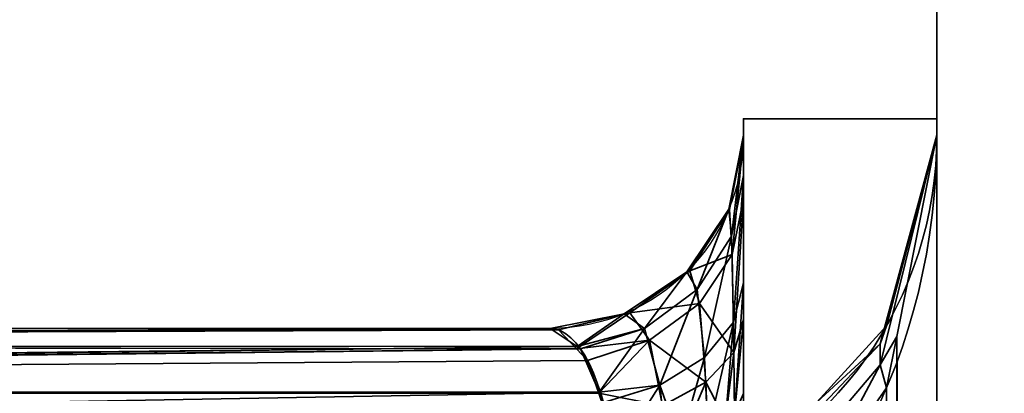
# Model space of a CAD drawing. Header units: millimetres. Extents: x -603 to 3703, y -115 to 249.
# Tile 533 of 656: x 1020.18 to 1023.74, y -6.59 to -5.24. Entities that reach past the tile are written whole.
import ezdxf

# ---------------------------------------------------------------- set-up
doc = ezdxf.new("R2010")
doc.units = ezdxf.units.MM
doc.layers.add('152', color=7, linetype='Continuous', true_color=0xffffff)

# ---------------------------------------------------------------- blocks, each defined once
blk = doc.blocks.new('UG_SURFACE_002')
at = {"layer": '152', "color": 252, "linetype": 'Continuous', "lineweight": 35}
for points in [[(2165, -13.4, 2212.25), (2165, 230.4, 2212.25), (835, 230.4, 2212.25), (835, -13.4, 2212.25)], [(985, -13.4, 2062.2499), (985, 230.4, 2062.2499), (2015.0001, 230.4, 2062.2499), (2015.0001, -13.4, 2062.2499)]]:
    blk.add_3dface(points, dxfattribs=at)
blk = doc.blocks.new('UG_SURFACE_157')
at = {"layer": '152', "color": 252, "linetype": 'Continuous', "lineweight": 35}
for points in [[(1023.5, 62.52, 2023.7501), (1023.5, 62.52, -8.75), (1023.5, -30.32, -8.75), (1023.5, -30.32, 2023.7501)], [(1025, -30.32, 2022.2499), (1025, 62.52, 2022.2499), (1023.5, 62.52, 2023.7501), (1023.5, -30.32, 2023.7501)], [(1025, 62.52, -8.75), (1025, -30.32, -8.75), (1023.5, -30.32, -8.75), (1023.5, 62.52, -8.75)]]:
    blk.add_3dface(points, dxfattribs=at)
blk = doc.blocks.new('UG_SURFACE_158')
at = {"layer": '152', "color": 252, "linetype": 'Continuous', "lineweight": 35}
for points in [[(1023.5, 62.52, 2023.7501), (1023.5, 62.52, -8.75), (1023.5, -30.32, -8.75), (1023.5, -30.32, 2023.7501)], [(1025, -30.32, 2022.2499), (1025, 62.52, 2022.2499), (1023.5, 62.52, 2023.7501), (1023.5, -30.32, 2023.7501)], [(1025, 62.52, -8.75), (1025, -30.32, -8.75), (1023.5, -30.32, -8.75), (1023.5, 62.52, -8.75)]]:
    blk.add_3dface(points, dxfattribs=at)
blk = doc.blocks.new('UG_SURFACE_159')
at = {"layer": '152', "color": 252, "linetype": 'Continuous', "lineweight": 35}
for points in [[(1022.8, -5.6, 983.25), (1022.8, -15.3028, 987.3352), (1022.8, -14.9564, 987.5352)], [(1022.8, -5.6, 983.25), (1022.8, -12.3028, 995.8352), (1022.8, -11.9564, 996.0352)], [(1022.8, -12.3028, 995.8352), (1022.8, -5.6, 983.25), (1022.8, -14.6381, 988.25), (1022.8, -14.7213, 988.6412)], [(1022.8, -14.9564, 987.5352), (1022.8, -14.7213, 987.8588), (1022.8, -5.6, 983.25)], [(1022.8, -11.9564, 996.0352), (1022.8, -11.7213, 996.3588), (1022.8, -5.6, 983.25)], [(1022.8, -14.7213, 987.8588), (1022.8, -14.6381, 988.25), (1022.8, -5.6, 983.25)], [(1022.8, -11.7213, 996.3588), (1022.8, -11.6381, 996.75), (1022.8, -5.8059, 1009.2064), (1022.8, -5.6, 983.25)], [(1022.8, -5.6, 1168.25), (1022.8, -5.6, 983.25), (1022.8, -5.659, 1009.8733), (1022.8, -5.659, 1166.6267)], [(1022.8, -5.6, 983.25), (1022.8, -5.8059, 1009.2064), (1022.8, -5.659, 1009.8733)], [(1022.8, -5.6, 1168.25), (1022.8, -5.8909, 1167.4513), (1022.8, -6.3264, 1167.9013)], [(1022.8, -5.659, 1166.6267), (1022.8, -5.67, 1166.814), (1022.8, -5.6, 1168.25)], [(1022.8, -15.7005, 987.2934), (1022.8, -15.3028, 987.3352), (1022.8, -5.6, 983.25), (1022.8, -26.0201, 983.25)], [(1022.8, -5.67, 1166.814), (1022.8, -5.8909, 1167.4513), (1022.8, -5.6, 1168.25)], [(1022.8, -6.3264, 1167.9013), (1022.8, -7, 1168.25), (1022.8, -5.6, 1168.25)], [(1023.5, -5.6, 1168.25), (1023.5, -5.6, 983.25), (1022.8, -5.6, 983.25), (1022.8, -5.6, 1168.25)], [(1023.5, -7, 1168.25), (1023.5, -5.6, 1168.25), (1022.8, -5.6, 1168.25), (1022.8, -7, 1168.25)], [(1022.8, -26.0201, 983.25), (1022.8, -5.6, 983.25), (1023.5, -5.6, 983.25), (1023.5, -26.0201, 983.25)], [(1023.5, -5.6, 983.25), (1023.5, -14.686, 987.2348), (1023.5, -15.1779, 986.9508)], [(1023.5, -15.1779, 986.9508), (1023.5, -15.7428, 986.8914), (1023.5, -26.0201, 983.25), (1023.5, -5.6, 983.25)], [(1023.5, -5.6, 983.25), (1023.5, -14.234, 988.25), (1023.5, -14.3521, 987.6944)], [(1023.5, -5.6, 983.25), (1023.5, -5.6, 1168.25), (1023.5, -5.659, 1008.8141)], [(1023.5, -14.3521, 987.6944), (1023.5, -14.686, 987.2348), (1023.5, -5.6, 983.25)], [(1023.5, -5.659, 1008.8141), (1023.5, -14.234, 988.25), (1023.5, -5.6, 983.25)], [(1023.5, -5.6, 1168.25), (1023.5, -5.659, 1167.6859), (1023.5, -5.659, 1008.8141)], [(1023.5, -5.6, 1168.25), (1023.5, -7, 1168.25), (1023.5, -5.659, 1167.6859)], [(1022.7568, -6.0254, 1009.3087), (1022.7467, -5.9269, 1009.8733), (1022.8, -5.659, 1009.8733)], [(1022.8, -5.659, 1166.6267), (1022.8, -5.659, 1009.8733), (1022.7467, -5.9269, 1009.8733), (1022.7467, -5.9269, 1166.6267)], [(1022.8, -5.659, 1166.6267), (1022.7467, -5.9269, 1166.6267), (1022.7497, -5.9289, 1166.7833)], [(1022.7497, -5.9289, 1166.7833), (1022.8, -5.67, 1166.814), (1022.8, -5.659, 1166.6267)], [(1022.8, -5.659, 1009.8733), (1022.8, -5.8059, 1009.2064), (1022.7568, -6.0254, 1009.3087)], [(1023.295, -6.4906, 1167.1908), (1023.5, -5.659, 1167.6859), (1023.3546, -6.3881, 1167.3717)], [(1023.3611, -6.1854, 1167.1392), (1023.5, -5.659, 1167.6859), (1023.295, -6.4151, 1167.0817)], [(1023.5, -5.659, 1167.6859), (1023.295, -6.4906, 1167.1908), (1023.295, -6.4151, 1167.0817)], [(1023.295, -6.4151, 1009.4182), (1023.5, -5.659, 1008.8141), (1023.3611, -6.1854, 1009.3608)], [(1023.3546, -6.3881, 1009.1282), (1023.5, -5.659, 1008.8141), (1023.295, -6.4906, 1009.3092)], [(1023.5, -5.659, 1008.8141), (1023.295, -6.4151, 1009.4182), (1023.295, -6.4906, 1009.3092)], [(1023.3546, -6.3881, 1167.3717), (1023.5, -5.659, 1167.6859), (1023.5, -26.0201, 1175.3412)], [(1023.5, -26.0201, 1001.1588), (1023.5, -5.659, 1008.8141), (1023.3546, -6.3881, 1009.1282)], [(1023.5, -5.659, 1008.8141), (1023.5, -5.659, 1167.6859), (1023.3611, -6.1854, 1167.1392), (1023.3611, -6.1854, 1009.3608)], [(1023.5, -5.659, 1008.8141), (1023.5, -12.7428, 998.1086), (1023.5, -12.1779, 998.0491)], [(1023.5, -26.0201, 1175.3412), (1023.5, -5.659, 1167.6859), (1023.5, -7, 1168.25)], [(1023.5, -5.659, 1008.8141), (1023.5, -11.686, 997.7652), (1023.5, -11.3521, 997.3056)], [(1023.5, -5.659, 1008.8141), (1023.5, -26.0201, 1001.1588), (1023.5, -13.283, 997.933), (1023.5, -12.7428, 998.1086)], [(1023.5, -12.1779, 998.0491), (1023.5, -11.686, 997.7652), (1023.5, -5.659, 1008.8141)], [(1023.5, -14.3521, 988.8056), (1023.5, -5.659, 1008.8141), (1023.5, -11.3521, 996.1944)], [(1023.5, -5.659, 1008.8141), (1023.5, -14.3521, 988.8056), (1023.5, -14.234, 988.25)], [(1023.5, -11.3521, 997.3056), (1023.5, -11.234, 996.75), (1023.5, -5.659, 1008.8141)], [(1023.5, -5.659, 1008.8141), (1023.5, -11.234, 996.75), (1023.5, -11.3521, 996.1944)], [(1022.8, -5.67, 1166.814), (1022.7497, -5.9289, 1166.7833), (1022.759, -6.0917, 1167.327)], [(1022.759, -6.0917, 1167.327), (1022.8, -5.8909, 1167.4513), (1022.8, -5.67, 1166.814)], [(1022.7638, -6.3369, 1008.867), (1022.7568, -6.0254, 1009.3087), (1022.8, -5.8059, 1009.2064)], [(1022.8, -5.8059, 1009.2064), (1022.8, -6.1942, 1008.697), (1022.7638, -6.3369, 1008.867)], [(1022.8, -5.8059, 1009.2064), (1022.8, -11.7213, 997.1412), (1022.8, -11.9564, 997.4648)], [(1022.8, -5.8059, 1009.2064), (1022.8, -11.6381, 996.75), (1022.8, -11.7213, 997.1412)], [(1022.8, -6.1942, 1008.697), (1022.8, -5.8059, 1009.2064), (1022.8, -11.9564, 997.4648)], [(1022.8, -5.8909, 1167.4513), (1022.759, -6.0917, 1167.327), (1022.7653, -6.446, 1167.7191)], [(1022.7653, -6.446, 1167.7191), (1022.8, -6.3264, 1167.9013), (1022.8, -5.8909, 1167.4513)], [(1022.6324, -6.2178, 1009.3985), (1022.5949, -6.154, 1009.8733), (1022.7467, -5.9269, 1009.8733)], [(1022.7467, -5.9269, 1166.6267), (1022.7467, -5.9269, 1009.8733), (1022.5949, -6.154, 1009.8733), (1022.5949, -6.154, 1166.6267)], [(1022.7467, -5.9269, 1166.6267), (1022.5949, -6.154, 1166.6267), (1022.6058, -6.1506, 1166.7572)], [(1022.6058, -6.1506, 1166.7572), (1022.7497, -5.9289, 1166.7833), (1022.7467, -5.9269, 1166.6267)], [(1022.759, -6.0917, 1167.327), (1022.7497, -5.9289, 1166.7833), (1022.6058, -6.1506, 1166.7572)], [(1022.7467, -5.9269, 1009.8733), (1022.7568, -6.0254, 1009.3087), (1022.6324, -6.2178, 1009.3985)], [(1022.6593, -6.4648, 1009.0195), (1022.6324, -6.2178, 1009.3985), (1022.7568, -6.0254, 1009.3087)], [(1022.7568, -6.0254, 1009.3087), (1022.7638, -6.3369, 1008.867), (1022.6593, -6.4648, 1009.0195)], [(1022.6058, -6.1506, 1166.7572), (1022.6408, -6.2689, 1167.2175), (1022.759, -6.0917, 1167.327)], [(1022.7653, -6.446, 1167.7191), (1022.759, -6.0917, 1167.327), (1022.6408, -6.2689, 1167.2175)], [(1022.4422, -6.3593, 1009.4644), (1022.3678, -6.3057, 1009.8733), (1022.5949, -6.154, 1009.8733)], [(1022.5949, -6.154, 1166.6267), (1022.5949, -6.154, 1009.8733), (1022.3678, -6.3057, 1009.8733), (1022.3678, -6.3057, 1166.6267)], [(1022.5949, -6.154, 1166.6267), (1022.3678, -6.3057, 1166.6267), (1022.3891, -6.3031, 1166.7392)], [(1022.6408, -6.2689, 1167.2175), (1022.6058, -6.1506, 1166.7572), (1022.3891, -6.3031, 1166.7392)], [(1022.3891, -6.3031, 1166.7392), (1022.6058, -6.1506, 1166.7572), (1022.5949, -6.154, 1166.6267)], [(1022.5949, -6.154, 1009.8733), (1022.6324, -6.2178, 1009.3985), (1022.4422, -6.3593, 1009.4644)], [(1022.7671, -6.6689, 1008.6612), (1022.7638, -6.3369, 1008.867), (1022.8, -6.1942, 1008.697)], [(1022.8, -6.1942, 1008.697), (1022.8, -6.5942, 1008.4624), (1022.7671, -6.6689, 1008.6612)], [(1022.8, -6.5942, 1008.4624), (1022.8, -6.1942, 1008.697), (1022.8, -11.9564, 997.4648), (1022.8, -12.3028, 997.6648)], [(1023.295, -6.4151, 1167.0817), (1023.3178, -6.3497, 1166.9686), (1023.3611, -6.1854, 1167.1392)], [(1023.3611, -6.1854, 1009.3608), (1023.3178, -6.3497, 1009.5314), (1023.295, -6.4151, 1009.4182)], [(1023.3178, -6.3497, 1009.5314), (1023.3611, -6.1854, 1167.1392), (1023.3178, -6.3497, 1166.9686)], [(1023.3178, -6.3497, 1009.5314), (1023.3611, -6.1854, 1009.3608), (1023.3611, -6.1854, 1167.1392)], [(1022.4969, -6.5648, 1009.1387), (1022.4422, -6.3593, 1009.4644), (1022.6324, -6.2178, 1009.3985)], [(1022.6324, -6.2178, 1009.3985), (1022.6593, -6.4648, 1009.0195), (1022.4969, -6.5648, 1009.1387)], [(1022.3891, -6.3031, 1166.7392), (1022.4594, -6.4018, 1167.1352), (1022.6408, -6.2689, 1167.2175)], [(1022.6643, -6.5536, 1167.555), (1022.6408, -6.2689, 1167.2175), (1022.4594, -6.4018, 1167.1352)], [(1022.6408, -6.2689, 1167.2175), (1022.6643, -6.5536, 1167.555), (1022.7653, -6.446, 1167.7191)], [(1022.1977, -6.4243, 1009.5398), (1022.1, -6.359, 1009.8733), (1022.3678, -6.3057, 1009.8733)], [(1022.3678, -6.3057, 1166.6267), (1022.3678, -6.3057, 1009.8733), (1022.1, -6.359, 1009.8733), (1022.1, -6.359, 1166.6267)], [(1022.3678, -6.3057, 1166.6267), (1022.1, -6.359, 1166.6267), (1022.1308, -6.3645, 1166.732)], [(1022.3891, -6.3031, 1166.7392), (1022.1308, -6.3645, 1166.732), (1022.1963, -6.4333, 1166.955)], [(1022.1308, -6.3645, 1166.732), (1022.3891, -6.3031, 1166.7392), (1022.3678, -6.3057, 1166.6267)], [(1022.4594, -6.4018, 1167.1352), (1022.3891, -6.3031, 1166.7392), (1022.1963, -6.4333, 1166.955)], [(1022.3678, -6.3057, 1009.8733), (1022.4422, -6.3593, 1009.4644), (1022.1977, -6.4243, 1009.5398)], [(1022.6712, -6.7366, 1008.8412), (1022.6593, -6.4648, 1009.0195), (1022.7638, -6.3369, 1008.867)], [(1022.7638, -6.3369, 1008.867), (1022.7351, -6.6914, 1008.721), (1022.6712, -6.7366, 1008.8412)], [(1022.7638, -6.3369, 1008.867), (1022.7671, -6.6689, 1008.6612), (1022.7351, -6.6914, 1008.721)], [(1022.8, -6.3264, 1167.9013), (1022.7653, -6.446, 1167.7191), (1022.7671, -6.6689, 1167.8388)], [(1022.7671, -6.6689, 1167.8388), (1022.8, -6.5942, 1168.0375), (1022.8, -6.3264, 1167.9013)], [(1022.8, -7, 1168.25), (1022.8, -6.3264, 1167.9013), (1022.8, -6.5942, 1168.0375)], [(1009.0015, -6.4172, 1014.4994), (1009.0066, -6.4142, 1014.5129), (1022.1, -6.359, 1009.8733)], [(1022.1, -6.359, 1009.8733), (1022.1977, -6.4243, 1009.5398), (1009.0015, -6.4172, 1014.4994)], [(1009.0066, -6.4142, 1161.9871), (1022.1308, -6.3645, 1166.732), (1022.1, -6.359, 1166.6267)], [(1022.1, -6.359, 1166.6267), (1009.0998, -6.359, 1161.739), (1009.0066, -6.4142, 1161.9871)], [(1009.0066, -6.4142, 1014.5129), (1009.0998, -6.359, 1014.761), (1022.1, -6.359, 1009.8733)], [(1009.0066, -6.4142, 1161.9871), (1022.1963, -6.4333, 1166.955), (1022.1308, -6.3645, 1166.732)], [(1022.1, -6.359, 1166.6267), (1022.1, -6.359, 1009.8733), (1009.0998, -6.359, 1014.761), (1009.0998, -6.359, 1161.739)], [(1022.4422, -6.3593, 1009.4644), (1022.2099, -6.4324, 1009.4986), (1022.1977, -6.4243, 1009.5398)], [(1022.2781, -6.5903, 1009.2659), (1022.2099, -6.4324, 1009.4986), (1022.4422, -6.3593, 1009.4644)], [(1022.4422, -6.3593, 1009.4644), (1022.4969, -6.5648, 1009.1387), (1022.2781, -6.5903, 1009.2659)], [(1023.065, -6.6258, 1166.6819), (1023.3178, -6.3497, 1166.9686), (1023.295, -6.4151, 1167.0817)], [(1023.3178, -6.3497, 1166.9686), (1023.065, -6.6258, 1009.8182), (1023.3178, -6.3497, 1009.5314)], [(1023.3178, -6.3497, 1166.9686), (1023.065, -6.6258, 1166.6819), (1023.065, -6.6258, 1009.8182)], [(1023.295, -6.4151, 1009.4182), (1023.3178, -6.3497, 1009.5314), (1023.065, -6.6258, 1009.8182)], [(1022.1963, -6.4333, 1166.955), (1022.2358, -6.475, 1167.0901), (1022.4594, -6.4018, 1167.1352)], [(1022.4594, -6.4018, 1167.1352), (1022.2358, -6.475, 1167.0901), (1022.2762, -6.5937, 1167.2279)], [(1022.5074, -6.6387, 1167.4253), (1022.4594, -6.4018, 1167.1352), (1022.2762, -6.5937, 1167.2279)], [(1022.4594, -6.4018, 1167.1352), (1022.5074, -6.6387, 1167.4253), (1022.6643, -6.5536, 1167.555)], [(1023.3546, -6.3881, 1167.3717), (1023.3178, -6.5735, 1167.2919), (1023.295, -6.4906, 1167.1908)], [(1023.295, -6.4906, 1009.3092), (1023.3178, -6.5735, 1009.2081), (1023.3546, -6.3881, 1009.1282)], [(1023.3178, -6.5735, 1167.2919), (1023.3546, -6.3881, 1167.3717), (1023.3824, -26.2166, 1174.8186)], [(1023.3824, -26.2166, 1001.6813), (1023.3546, -6.3881, 1009.1282), (1023.3178, -6.5735, 1009.2081)], [(1023.5, -26.0201, 1175.3412), (1023.3862, -26.2146, 1174.8238), (1023.3546, -6.3881, 1167.3717)], [(1023.3862, -26.2146, 1174.8238), (1023.3824, -26.2166, 1174.8186), (1023.3546, -6.3881, 1167.3717)], [(1023.3546, -6.3881, 1009.1282), (1023.3824, -26.2166, 1001.6813), (1023.3862, -26.2146, 1001.6762)], [(1023.3546, -6.3881, 1009.1282), (1023.3862, -26.2146, 1001.6762), (1023.5, -26.0201, 1001.1588)], [(1008.9195, -6.5822, 1014.2813), (1008.9258, -6.5697, 1014.2978), (1022.1977, -6.4243, 1009.5398)], [(1022.1977, -6.4243, 1009.5398), (1022.2099, -6.4324, 1009.4986), (1008.9195, -6.5822, 1014.2813)], [(1022.2099, -6.4324, 1009.4986), (1022.2781, -6.5903, 1009.2659), (1008.9195, -6.5822, 1014.2813)], [(1022.1963, -6.4333, 1166.955), (1009.0015, -6.4172, 1162.0007), (1008.9258, -6.5697, 1162.2021)], [(1008.9258, -6.5697, 1014.2978), (1009.0015, -6.4172, 1014.4994), (1022.1977, -6.4243, 1009.5398)], [(1008.9258, -6.5697, 1162.2021), (1022.2358, -6.475, 1167.0901), (1022.1963, -6.4333, 1166.955)], [(1009.0066, -6.4142, 1161.9871), (1009.0015, -6.4172, 1162.0007), (1022.1963, -6.4333, 1166.955)], [(1022.7351, -6.6914, 1167.779), (1022.7653, -6.446, 1167.7191), (1022.6643, -6.5536, 1167.555)], [(1022.7351, -6.6914, 1167.779), (1022.7671, -6.6689, 1167.8388), (1022.7653, -6.446, 1167.7191)], [(1023.295, -6.4151, 1167.0817), (1022.8485, -6.888, 1166.6973), (1023.065, -6.6258, 1166.6819)], [(1023.295, -6.4151, 1167.0817), (1023.295, -6.4906, 1167.1908), (1022.8485, -7.017, 1166.8835), (1022.8485, -6.888, 1166.6973)], [(1023.065, -6.6258, 1009.8182), (1022.8485, -6.888, 1009.8028), (1023.295, -6.4151, 1009.4182)], [(1023.295, -6.4906, 1009.3092), (1023.295, -6.4151, 1009.4182), (1022.8485, -6.888, 1009.8028), (1022.8485, -7.017, 1009.6165)], [(1008.9258, -6.5697, 1162.2021), (1022.2762, -6.5937, 1167.2279), (1022.2358, -6.475, 1167.0901)], [(1022.4969, -6.5648, 1009.1387), (1022.6593, -6.4648, 1009.0195), (1022.5714, -6.7728, 1008.9375)], [(1022.6593, -6.4648, 1009.0195), (1022.6712, -6.7366, 1008.8412), (1022.5714, -6.7728, 1008.9375)], [(1023.0309, -6.9883, 1167.1131), (1022.8485, -7.017, 1166.8835), (1023.295, -6.4906, 1167.1908)], [(1023.295, -6.4906, 1009.3092), (1022.8485, -7.017, 1009.6165), (1023.0309, -6.9883, 1009.3869)], [(1023.295, -6.4906, 1167.1908), (1023.3178, -6.5735, 1167.2919), (1023.0309, -6.9883, 1167.1131)], [(1023.0309, -6.9883, 1009.3869), (1023.3178, -6.5735, 1009.2081), (1023.295, -6.4906, 1009.3092)], [(1022.5714, -6.7728, 1167.5626), (1022.6643, -6.5536, 1167.555), (1022.5074, -6.6387, 1167.4253)], [(1022.5714, -6.7728, 1167.5626), (1022.6712, -6.7366, 1167.6589), (1022.6643, -6.5536, 1167.555)], [(1022.6643, -6.5536, 1167.555), (1022.6712, -6.7366, 1167.6589), (1022.7351, -6.6914, 1167.779)], [(1008.8675, -6.8266, 1014.143), (1008.9158, -6.5995, 1014.2715), (1022.2781, -6.5903, 1009.2659)], [(1022.2781, -6.5903, 1009.2659), (1022.2937, -6.6266, 1009.2124), (1008.8675, -6.8266, 1014.143)], [(1022.2762, -6.5937, 1167.2279), (1008.9195, -6.5822, 1162.2188), (1008.9158, -6.5995, 1162.2286)], [(1008.9158, -6.5995, 1014.2715), (1008.9195, -6.5822, 1014.2813), (1022.2781, -6.5903, 1009.2659)], [(1008.9258, -6.5697, 1162.2021), (1008.9195, -6.5822, 1162.2188), (1022.2762, -6.5937, 1167.2279)], [(1022.4969, -6.5648, 1009.1387), (1022.2937, -6.6266, 1009.2124), (1022.2781, -6.5903, 1009.2659)], [(1022.3324, -6.8266, 1009.0805), (1022.2937, -6.6266, 1009.2124), (1022.4969, -6.5648, 1009.1387)], [(1022.4969, -6.5648, 1009.1387), (1022.5216, -6.7909, 1008.9854), (1022.3324, -6.8266, 1009.0805)], [(1022.5714, -6.7728, 1008.9375), (1022.5216, -6.7909, 1008.9854), (1022.4969, -6.5648, 1009.1387)], [(1023.0309, -6.9883, 1167.1131), (1023.3178, -6.5735, 1167.2919), (1023.3824, -26.2166, 1174.8186)], [(1023.3824, -26.2166, 1001.6813), (1023.3178, -6.5735, 1009.2081), (1023.0309, -6.9883, 1009.3869)], [(1008.9158, -6.5995, 1162.2286), (1022.3099, -6.6927, 1167.3429), (1022.2762, -6.5937, 1167.2279)], [(1022.2762, -6.5937, 1167.2279), (1022.3099, -6.6927, 1167.3429), (1022.5074, -6.6387, 1167.4253)]]:
    blk.add_3dface(points, dxfattribs=at)
blk = doc.blocks.new('UG_SURFACE_160')
at = {"layer": '152', "color": 252, "linetype": 'Continuous', "lineweight": 35}
for points in [[(1022.8, -5.6, 1473.25), (1022.8, -14.9564, 1477.5351), (1022.8, -14.7213, 1477.8588)], [(1022.8, -14.7213, 1477.8588), (1022.8, -12.7005, 1485.7934), (1022.8, -12.3028, 1485.8352), (1022.8, -5.6, 1473.25)], [(1022.8, -5.6, 1473.25), (1022.8, -26.0201, 1473.25), (1022.8, -15.7005, 1477.2934), (1022.8, -15.3028, 1477.3352)], [(1022.8, -15.3028, 1477.3352), (1022.8, -14.9564, 1477.5351), (1022.8, -5.6, 1473.25)], [(1022.8, -12.3028, 1485.8352), (1022.8, -11.9564, 1486.0352), (1022.8, -5.6, 1473.25)], [(1022.8, -11.9564, 1486.0352), (1022.8, -11.7213, 1486.3588), (1022.8, -5.6, 1473.25)], [(1022.8, -11.7213, 1486.3588), (1022.8, -11.6381, 1486.75), (1022.8, -5.8059, 1499.2064), (1022.8, -5.6, 1473.25)], [(1022.8, -5.6, 1658.25), (1022.8, -5.6, 1473.25), (1022.8, -5.659, 1499.8733), (1022.8, -5.659, 1656.6267)], [(1022.8, -5.6, 1473.25), (1022.8, -5.8059, 1499.2064), (1022.8, -5.659, 1499.8733)], [(1022.8, -5.6, 1658.25), (1022.8, -5.8909, 1657.4513), (1022.8, -6.3264, 1657.9013)], [(1022.8, -5.659, 1656.6267), (1022.8, -5.67, 1656.814), (1022.8, -5.6, 1658.25)], [(1022.8, -5.67, 1656.814), (1022.8, -5.8909, 1657.4513), (1022.8, -5.6, 1658.25)], [(1022.8, -6.3264, 1657.9013), (1022.8, -7, 1658.25), (1022.8, -5.6, 1658.25)], [(1023.5, -5.6, 1658.25), (1023.5, -5.6, 1473.25), (1022.8, -5.6, 1473.25), (1022.8, -5.6, 1658.25)], [(1023.5, -7, 1658.25), (1023.5, -5.6, 1658.25), (1022.8, -5.6, 1658.25), (1022.8, -7, 1658.25)], [(1022.8, -26.0201, 1473.25), (1022.8, -5.6, 1473.25), (1023.5, -5.6, 1473.25), (1023.5, -26.0201, 1473.25)], [(1023.5, -5.6, 1473.25), (1023.5, -14.3521, 1477.6944), (1023.5, -14.686, 1477.2348)], [(1023.5, -5.6, 1473.25), (1023.5, -14.234, 1478.25), (1023.5, -14.3521, 1477.6944)], [(1023.5, -5.6, 1473.25), (1023.5, -5.6, 1658.25), (1023.5, -5.659, 1498.8141)], [(1023.5, -14.686, 1477.2348), (1023.5, -15.1779, 1476.9509), (1023.5, -5.6, 1473.25)], [(1023.5, -5.659, 1498.8141), (1023.5, -14.234, 1478.25), (1023.5, -5.6, 1473.25)], [(1023.5, -15.1779, 1476.9509), (1023.5, -15.7428, 1476.8914), (1023.5, -26.0201, 1473.25), (1023.5, -5.6, 1473.25)], [(1023.5, -5.6, 1658.25), (1023.5, -5.659, 1657.6859), (1023.5, -5.659, 1498.8141)], [(1023.5, -5.6, 1658.25), (1023.5, -7, 1658.25), (1023.5, -5.659, 1657.6859)], [(1022.7568, -6.0254, 1499.3087), (1022.7467, -5.9269, 1499.8733), (1022.8, -5.659, 1499.8733)], [(1022.8, -5.659, 1656.6267), (1022.8, -5.659, 1499.8733), (1022.7467, -5.9269, 1499.8733), (1022.7467, -5.9269, 1656.6267)], [(1022.8, -5.659, 1656.6267), (1022.7467, -5.9269, 1656.6267), (1022.7497, -5.9289, 1656.7833)], [(1022.7497, -5.9289, 1656.7833), (1022.8, -5.67, 1656.814), (1022.8, -5.659, 1656.6267)], [(1022.8, -5.659, 1499.8733), (1022.8, -5.8059, 1499.2064), (1022.7568, -6.0254, 1499.3087)], [(1023.295, -6.4906, 1657.1908), (1023.5, -5.659, 1657.6859), (1023.3546, -6.3881, 1657.3718)], [(1023.3611, -6.1854, 1657.1392), (1023.5, -5.659, 1657.6859), (1023.295, -6.4151, 1657.0817)], [(1023.5, -5.659, 1657.6859), (1023.295, -6.4906, 1657.1908), (1023.295, -6.4151, 1657.0817)], [(1023.295, -6.4151, 1499.4183), (1023.5, -5.659, 1498.8141), (1023.3611, -6.1854, 1499.3608)], [(1023.3546, -6.3881, 1499.1282), (1023.5, -5.659, 1498.8141), (1023.295, -6.4906, 1499.3092)], [(1023.5, -5.659, 1498.8141), (1023.295, -6.4151, 1499.4183), (1023.295, -6.4906, 1499.3092)], [(1023.3546, -6.3881, 1657.3718), (1023.5, -5.659, 1657.6859), (1023.5, -26.0201, 1665.3413)], [(1023.5, -26.0201, 1491.1588), (1023.5, -5.659, 1498.8141), (1023.3546, -6.3881, 1499.1282)], [(1023.5, -5.659, 1498.8141), (1023.5, -5.659, 1657.6859), (1023.3611, -6.1854, 1657.1392), (1023.3611, -6.1854, 1499.3608)], [(1023.5, -26.0201, 1665.3413), (1023.5, -5.659, 1657.6859), (1023.5, -7, 1658.25)], [(1023.5, -14.3521, 1478.8057), (1023.5, -5.659, 1498.8141), (1023.5, -11.3521, 1486.1944)], [(1023.5, -5.659, 1498.8141), (1023.5, -12.1779, 1488.0491), (1023.5, -11.686, 1487.7652)], [(1023.5, -11.686, 1487.7652), (1023.5, -11.3521, 1487.3056), (1023.5, -5.659, 1498.8141)], [(1023.5, -5.659, 1498.8141), (1023.5, -12.7428, 1488.1085), (1023.5, -12.1779, 1488.0491)], [(1023.5, -13.283, 1487.933), (1023.5, -12.7428, 1488.1085), (1023.5, -5.659, 1498.8141), (1023.5, -26.0201, 1491.1588)], [(1023.5, -11.3521, 1487.3056), (1023.5, -11.234, 1486.75), (1023.5, -5.659, 1498.8141)], [(1023.5, -5.659, 1498.8141), (1023.5, -14.3521, 1478.8057), (1023.5, -14.234, 1478.25)], [(1023.5, -5.659, 1498.8141), (1023.5, -11.234, 1486.75), (1023.5, -11.3521, 1486.1944)], [(1022.8, -5.67, 1656.814), (1022.7497, -5.9289, 1656.7833), (1022.759, -6.0917, 1657.3271)], [(1022.759, -6.0917, 1657.3271), (1022.8, -5.8909, 1657.4513), (1022.8, -5.67, 1656.814)], [(1022.7638, -6.3369, 1498.867), (1022.7568, -6.0254, 1499.3087), (1022.8, -5.8059, 1499.2064)], [(1022.8, -5.8059, 1499.2064), (1022.8, -6.1942, 1498.697), (1022.7638, -6.3369, 1498.867)], [(1022.8, -6.1942, 1498.697), (1022.8, -5.8059, 1499.2064), (1022.8, -11.9564, 1487.4648)], [(1022.8, -5.8059, 1499.2064), (1022.8, -11.7213, 1487.1413), (1022.8, -11.9564, 1487.4648)], [(1022.8, -5.8059, 1499.2064), (1022.8, -11.6381, 1486.75), (1022.8, -11.7213, 1487.1413)], [(1022.8, -5.8909, 1657.4513), (1022.759, -6.0917, 1657.3271), (1022.7653, -6.446, 1657.7191)], [(1022.7653, -6.446, 1657.7191), (1022.8, -6.3264, 1657.9013), (1022.8, -5.8909, 1657.4513)], [(1022.6324, -6.2178, 1499.3985), (1022.5949, -6.154, 1499.8733), (1022.7467, -5.9269, 1499.8733)], [(1022.7467, -5.9269, 1656.6267), (1022.7467, -5.9269, 1499.8733), (1022.5949, -6.154, 1499.8733), (1022.5949, -6.154, 1656.6267)], [(1022.7467, -5.9269, 1656.6267), (1022.5949, -6.154, 1656.6267), (1022.6058, -6.1506, 1656.7572)], [(1022.6058, -6.1506, 1656.7572), (1022.7497, -5.9289, 1656.7833), (1022.7467, -5.9269, 1656.6267)], [(1022.759, -6.0917, 1657.3271), (1022.7497, -5.9289, 1656.7833), (1022.6058, -6.1506, 1656.7572)], [(1022.7467, -5.9269, 1499.8733), (1022.7568, -6.0254, 1499.3087), (1022.6324, -6.2178, 1499.3985)], [(1022.6593, -6.4648, 1499.0195), (1022.6324, -6.2178, 1499.3985), (1022.7568, -6.0254, 1499.3087)], [(1022.7568, -6.0254, 1499.3087), (1022.7638, -6.3369, 1498.867), (1022.6593, -6.4648, 1499.0195)], [(1022.6058, -6.1506, 1656.7572), (1022.6408, -6.2689, 1657.2175), (1022.759, -6.0917, 1657.3271)], [(1022.7653, -6.446, 1657.7191), (1022.759, -6.0917, 1657.3271), (1022.6408, -6.2689, 1657.2175)], [(1022.4422, -6.3593, 1499.4644), (1022.3678, -6.3057, 1499.8733), (1022.5949, -6.154, 1499.8733)], [(1022.5949, -6.154, 1656.6267), (1022.5949, -6.154, 1499.8733), (1022.3678, -6.3057, 1499.8733), (1022.3678, -6.3057, 1656.6267)], [(1022.5949, -6.154, 1656.6267), (1022.3678, -6.3057, 1656.6267), (1022.3891, -6.3031, 1656.7391)], [(1022.6408, -6.2689, 1657.2175), (1022.6058, -6.1506, 1656.7572), (1022.3891, -6.3031, 1656.7391)], [(1022.3891, -6.3031, 1656.7391), (1022.6058, -6.1506, 1656.7572), (1022.5949, -6.154, 1656.6267)], [(1022.5949, -6.154, 1499.8733), (1022.6324, -6.2178, 1499.3985), (1022.4422, -6.3593, 1499.4644)], [(1022.7671, -6.6689, 1498.6612), (1022.7638, -6.3369, 1498.867), (1022.8, -6.1942, 1498.697)], [(1022.8, -6.1942, 1498.697), (1022.8, -6.5942, 1498.4624), (1022.7671, -6.6689, 1498.6612)], [(1022.8, -6.5942, 1498.4624), (1022.8, -6.1942, 1498.697), (1022.8, -11.9564, 1487.4648), (1022.8, -12.3028, 1487.6648)], [(1023.295, -6.4151, 1657.0817), (1023.3178, -6.3497, 1656.9686), (1023.3611, -6.1854, 1657.1392)], [(1023.3611, -6.1854, 1499.3608), (1023.3178, -6.3497, 1499.5314), (1023.295, -6.4151, 1499.4183)], [(1023.3178, -6.3497, 1499.5314), (1023.3611, -6.1854, 1657.1392), (1023.3178, -6.3497, 1656.9686)], [(1023.3178, -6.3497, 1499.5314), (1023.3611, -6.1854, 1499.3608), (1023.3611, -6.1854, 1657.1392)], [(1022.4969, -6.5648, 1499.1387), (1022.4422, -6.3593, 1499.4644), (1022.6324, -6.2178, 1499.3985)], [(1022.6324, -6.2178, 1499.3985), (1022.6593, -6.4648, 1499.0195), (1022.4969, -6.5648, 1499.1387)], [(1022.3891, -6.3031, 1656.7391), (1022.4594, -6.4018, 1657.1352), (1022.6408, -6.2689, 1657.2175)], [(1022.6643, -6.5536, 1657.555), (1022.6408, -6.2689, 1657.2175), (1022.4594, -6.4018, 1657.1352)], [(1022.6408, -6.2689, 1657.2175), (1022.6643, -6.5536, 1657.555), (1022.7653, -6.446, 1657.7191)], [(1022.1977, -6.4243, 1499.5399), (1022.1, -6.359, 1499.8733), (1022.3678, -6.3057, 1499.8733)], [(1022.3678, -6.3057, 1656.6267), (1022.3678, -6.3057, 1499.8733), (1022.1, -6.359, 1499.8733), (1022.1, -6.359, 1656.6267)], [(1022.3678, -6.3057, 1656.6267), (1022.1, -6.359, 1656.6267), (1022.1308, -6.3645, 1656.732)], [(1022.3891, -6.3031, 1656.7391), (1022.1308, -6.3645, 1656.732), (1022.1963, -6.4333, 1656.955)], [(1022.1308, -6.3645, 1656.732), (1022.3891, -6.3031, 1656.7391), (1022.3678, -6.3057, 1656.6267)], [(1022.4594, -6.4018, 1657.1352), (1022.3891, -6.3031, 1656.7391), (1022.1963, -6.4333, 1656.955)], [(1022.3678, -6.3057, 1499.8733), (1022.4422, -6.3593, 1499.4644), (1022.1977, -6.4243, 1499.5399)], [(1022.6712, -6.7366, 1498.8412), (1022.6593, -6.4648, 1499.0195), (1022.7638, -6.3369, 1498.867)], [(1022.7638, -6.3369, 1498.867), (1022.7351, -6.6914, 1498.721), (1022.6712, -6.7366, 1498.8412)], [(1022.7638, -6.3369, 1498.867), (1022.7671, -6.6689, 1498.6612), (1022.7351, -6.6914, 1498.721)], [(1022.8, -6.3264, 1657.9013), (1022.7653, -6.446, 1657.7191), (1022.7671, -6.6689, 1657.8388)], [(1022.7671, -6.6689, 1657.8388), (1022.8, -6.5942, 1658.0375), (1022.8, -6.3264, 1657.9013)], [(1022.8, -7, 1658.25), (1022.8, -6.3264, 1657.9013), (1022.8, -6.5942, 1658.0375)], [(1009.0015, -6.4172, 1504.4993), (1009.0066, -6.4142, 1504.5129), (1022.1, -6.359, 1499.8733)], [(1022.1, -6.359, 1499.8733), (1022.1977, -6.4243, 1499.5399), (1009.0015, -6.4172, 1504.4993)], [(1009.0066, -6.4142, 1651.9871), (1022.1308, -6.3645, 1656.732), (1022.1, -6.359, 1656.6267)], [(1022.1, -6.359, 1656.6267), (1009.0998, -6.359, 1651.739), (1009.0066, -6.4142, 1651.9871)], [(1009.0066, -6.4142, 1504.5129), (1009.0998, -6.359, 1504.761), (1022.1, -6.359, 1499.8733)], [(1009.0066, -6.4142, 1651.9871), (1022.1963, -6.4333, 1656.955), (1022.1308, -6.3645, 1656.732)], [(1022.1, -6.359, 1656.6267), (1022.1, -6.359, 1499.8733), (1009.0998, -6.359, 1504.761), (1009.0998, -6.359, 1651.739)], [(1022.4422, -6.3593, 1499.4644), (1022.2099, -6.4324, 1499.4985), (1022.1977, -6.4243, 1499.5399)], [(1022.2781, -6.5903, 1499.2659), (1022.2099, -6.4324, 1499.4985), (1022.4422, -6.3593, 1499.4644)], [(1022.4422, -6.3593, 1499.4644), (1022.4969, -6.5648, 1499.1387), (1022.2781, -6.5903, 1499.2659)], [(1023.065, -6.6258, 1656.6819), (1023.3178, -6.3497, 1656.9686), (1023.295, -6.4151, 1657.0817)], [(1023.3178, -6.3497, 1656.9686), (1023.065, -6.6258, 1499.8181), (1023.3178, -6.3497, 1499.5314)], [(1023.3178, -6.3497, 1656.9686), (1023.065, -6.6258, 1656.6819), (1023.065, -6.6258, 1499.8181)], [(1023.295, -6.4151, 1499.4183), (1023.3178, -6.3497, 1499.5314), (1023.065, -6.6258, 1499.8181)], [(1022.1963, -6.4333, 1656.955), (1022.2358, -6.475, 1657.0901), (1022.4594, -6.4018, 1657.1352)], [(1022.4594, -6.4018, 1657.1352), (1022.2358, -6.475, 1657.0901), (1022.2762, -6.5937, 1657.2279)], [(1022.5074, -6.6387, 1657.4253), (1022.4594, -6.4018, 1657.1352), (1022.2762, -6.5937, 1657.2279)], [(1022.4594, -6.4018, 1657.1352), (1022.5074, -6.6387, 1657.4253), (1022.6643, -6.5536, 1657.555)], [(1023.3546, -6.3881, 1657.3718), (1023.3178, -6.5735, 1657.2919), (1023.295, -6.4906, 1657.1908)], [(1023.295, -6.4906, 1499.3092), (1023.3178, -6.5735, 1499.2081), (1023.3546, -6.3881, 1499.1282)], [(1023.3178, -6.5735, 1657.2919), (1023.3546, -6.3881, 1657.3718), (1023.3824, -26.2166, 1664.8186)], [(1023.3824, -26.2166, 1491.6813), (1023.3546, -6.3881, 1499.1282), (1023.3178, -6.5735, 1499.2081)], [(1023.5, -26.0201, 1665.3413), (1023.3862, -26.2146, 1664.8238), (1023.3546, -6.3881, 1657.3718)], [(1023.3862, -26.2146, 1664.8238), (1023.3824, -26.2166, 1664.8186), (1023.3546, -6.3881, 1657.3718)], [(1023.3546, -6.3881, 1499.1282), (1023.3824, -26.2166, 1491.6813), (1023.3862, -26.2146, 1491.6762)], [(1023.3546, -6.3881, 1499.1282), (1023.3862, -26.2146, 1491.6762), (1023.5, -26.0201, 1491.1588)], [(1008.9195, -6.5822, 1504.2813), (1008.9258, -6.5697, 1504.2979), (1022.1977, -6.4243, 1499.5399)], [(1022.1977, -6.4243, 1499.5399), (1022.2099, -6.4324, 1499.4985), (1008.9195, -6.5822, 1504.2813)], [(1022.2099, -6.4324, 1499.4985), (1022.2781, -6.5903, 1499.2659), (1008.9195, -6.5822, 1504.2813)], [(1022.1963, -6.4333, 1656.955), (1009.0015, -6.4172, 1652.0007), (1008.9258, -6.5697, 1652.2021)], [(1008.9258, -6.5697, 1504.2979), (1009.0015, -6.4172, 1504.4993), (1022.1977, -6.4243, 1499.5399)], [(1008.9258, -6.5697, 1652.2021), (1022.2358, -6.475, 1657.0901), (1022.1963, -6.4333, 1656.955)], [(1009.0066, -6.4142, 1651.9871), (1009.0015, -6.4172, 1652.0007), (1022.1963, -6.4333, 1656.955)], [(1022.7351, -6.6914, 1657.779), (1022.7653, -6.446, 1657.7191), (1022.6643, -6.5536, 1657.555)], [(1022.7351, -6.6914, 1657.779), (1022.7671, -6.6689, 1657.8388), (1022.7653, -6.446, 1657.7191)], [(1023.295, -6.4151, 1657.0817), (1022.8485, -6.888, 1656.6972), (1023.065, -6.6258, 1656.6819)], [(1023.295, -6.4151, 1657.0817), (1023.295, -6.4906, 1657.1908), (1022.8485, -7.017, 1656.8835), (1022.8485, -6.888, 1656.6972)], [(1023.065, -6.6258, 1499.8181), (1022.8485, -6.888, 1499.8028), (1023.295, -6.4151, 1499.4183)], [(1023.295, -6.4906, 1499.3092), (1023.295, -6.4151, 1499.4183), (1022.8485, -6.888, 1499.8028), (1022.8485, -7.017, 1499.6165)], [(1008.9258, -6.5697, 1652.2021), (1022.2762, -6.5937, 1657.2279), (1022.2358, -6.475, 1657.0901)], [(1022.4969, -6.5648, 1499.1387), (1022.6593, -6.4648, 1499.0195), (1022.5714, -6.7728, 1498.9374)], [(1022.6593, -6.4648, 1499.0195), (1022.6712, -6.7366, 1498.8412), (1022.5714, -6.7728, 1498.9374)], [(1023.0309, -6.9883, 1657.1131), (1022.8485, -7.017, 1656.8835), (1023.295, -6.4906, 1657.1908)], [(1023.295, -6.4906, 1499.3092), (1022.8485, -7.017, 1499.6165), (1023.0309, -6.9883, 1499.3869)], [(1023.295, -6.4906, 1657.1908), (1023.3178, -6.5735, 1657.2919), (1023.0309, -6.9883, 1657.1131)], [(1023.0309, -6.9883, 1499.3869), (1023.3178, -6.5735, 1499.2081), (1023.295, -6.4906, 1499.3092)], [(1022.5714, -6.7728, 1657.5626), (1022.6643, -6.5536, 1657.555), (1022.5074, -6.6387, 1657.4253)], [(1022.5714, -6.7728, 1657.5626), (1022.6712, -6.7366, 1657.6589), (1022.6643, -6.5536, 1657.555)], [(1022.6643, -6.5536, 1657.555), (1022.6712, -6.7366, 1657.6589), (1022.7351, -6.6914, 1657.779)], [(1008.8675, -6.8266, 1504.143), (1008.9158, -6.5995, 1504.2715), (1022.2781, -6.5903, 1499.2659)], [(1022.2781, -6.5903, 1499.2659), (1022.2937, -6.6266, 1499.2124), (1008.8675, -6.8266, 1504.143)], [(1022.2762, -6.5937, 1657.2279), (1008.9195, -6.5822, 1652.2187), (1008.9158, -6.5995, 1652.2285)], [(1008.9158, -6.5995, 1504.2715), (1008.9195, -6.5822, 1504.2813), (1022.2781, -6.5903, 1499.2659)], [(1008.9258, -6.5697, 1652.2021), (1008.9195, -6.5822, 1652.2187), (1022.2762, -6.5937, 1657.2279)], [(1022.4969, -6.5648, 1499.1387), (1022.2937, -6.6266, 1499.2124), (1022.2781, -6.5903, 1499.2659)], [(1022.3324, -6.8266, 1499.0805), (1022.2937, -6.6266, 1499.2124), (1022.4969, -6.5648, 1499.1387)], [(1022.4969, -6.5648, 1499.1387), (1022.5216, -6.7909, 1498.9854), (1022.3324, -6.8266, 1499.0805)], [(1022.5714, -6.7728, 1498.9374), (1022.5216, -6.7909, 1498.9854), (1022.4969, -6.5648, 1499.1387)], [(1023.0309, -6.9883, 1657.1131), (1023.3178, -6.5735, 1657.2919), (1023.3824, -26.2166, 1664.8186)], [(1023.3824, -26.2166, 1491.6813), (1023.3178, -6.5735, 1499.2081), (1023.0309, -6.9883, 1499.3869)], [(1008.9158, -6.5995, 1652.2285), (1022.3099, -6.6927, 1657.3429), (1022.2762, -6.5937, 1657.2279)], [(1022.2762, -6.5937, 1657.2279), (1022.3099, -6.6927, 1657.3429), (1022.5074, -6.6387, 1657.4253)]]:
    blk.add_3dface(points, dxfattribs=at)
blk = doc.blocks.new('UG_SURFACE_163')
at = {"layer": '152', "color": 252, "linetype": 'Continuous', "lineweight": 35}
for points in [[(1023.5, -30.32, 2023.7501), (1976.5, -30.32, 2023.7501), (1976.5, 62.52, 2023.7501), (1023.5, 62.52, 2023.7501)], [(1025, 62.52, 2022.2499), (1025, -30.32, 2022.2499), (1023.5, -30.32, 2023.7501), (1023.5, 62.52, 2023.7501)]]:
    blk.add_3dface(points, dxfattribs=at)

msp = doc.modelspace()

# ---------------------------------------------------------------- linework, layer by layer
at = {"layer": '152', "color": 251, "linetype": 'Continuous', "lineweight": -3, "true_color": 0x636466}
for p, q in [((1023.5, -30.32, 2023.75), (1023.5, 62.52, 2023.75)), ((1023.5, -30.32, 2023.75), (1023.5, 62.52, 2023.75)), ((1023.5, 62.52, -8.75), (1023.5, -30.32, -8.75)), ((1023.5, -30.32, 2023.75), (1023.5, 62.52, 2023.75)), ((1023.5, 62.52, -8.75), (1023.5, -30.32, -8.75)), ((1023.5, -5.6, 983.25), (1022.8, -5.6, 983.25)), ((1022.8, -26.0201, 1473.25), (1022.8, -5.6, 1473.25)), ((1022.8, -26.0201, 983.25), (1022.8, -5.6, 983.25)), ((1022.8, -5.6, 1658.25), (1022.8, -5.6, 1473.25)), ((1022.8, -5.6, 1168.25), (1022.8, -5.6, 983.25)), ((1022.8, -5.6, 1658.25), (1022.8, -7, 1658.25)), ((1022.8, -5.6, 1168.25), (1022.8, -7, 1168.25)), ((1023.5, -5.6, 1473.25), (1022.8, -5.6, 1473.25)), ((1023.5, -5.6, 1658.25), (1022.8, -5.6, 1658.25)), ((1023.5, -5.6, 1168.25), (1022.8, -5.6, 1168.25)), ((1023.5, -26.0201, 1473.25), (1023.5, -5.6, 1473.25)), ((1023.5, -7, 1658.25), (1023.5, -5.6, 1658.25)), ((1023.5, -7, 1168.25), (1023.5, -5.6, 1168.25)), ((1023.5, -26.0201, 983.25), (1023.5, -5.6, 983.25)), ((1023.5, -5.6, 1658.25), (1023.5, -5.6, 1473.25)), ((1023.5, -5.6, 1168.25), (1023.5, -5.6, 983.25)), ((1022.8, -5.659, 1499.8733), (1022.8, -5.659, 1656.6267)), ((1022.8, -5.659, 1009.8733), (1022.8, -5.659, 1166.6267)), ((1023.5, -5.659, 1167.6859), (1023.5, -5.659, 1008.8141)), ((1023.5, -26.0201, 1175.3412), (1023.5, -5.659, 1167.6859)), ((1023.5, -5.659, 1498.8141), (1023.5, -26.0201, 1491.1588)), ((1023.5, -5.659, 1008.8141), (1023.5, -26.0201, 1001.1588)), ((1023.5, -26.0201, 1665.3412), (1023.5, -5.659, 1657.6859)), ((1023.5, -5.659, 1657.6859), (1023.5, -5.659, 1498.8141)), ((1009.0999, -6.359, 1504.761), (1022.1, -6.359, 1499.8733)), ((1009.0999, -6.359, 1014.761), (1022.1, -6.359, 1009.8733)), ((1009.0999, -6.359, 1161.739), (1022.1, -6.359, 1166.6267)), ((1009.0999, -6.359, 1651.739), (1022.1, -6.359, 1656.6267)), ((1022.1, -6.359, 1656.6267), (1022.1, -6.359, 1499.8733)), ((1022.1, -6.359, 1166.6267), (1022.1, -6.359, 1009.8733))]:
    msp.add_line(p, q, dxfattribs=at)
at = {"layer": '152', "color": 251, "linetype": 'Continuous', "lineweight": -3, "true_color": 0x636466, "extrusion": (0, 0, -1)}
for centre in [(-1022.1, -5.659, -1009.8733), (-1022.1, -5.659, -1656.6267), (-1022.1, -5.659, -1166.6267), (-1022.1, -5.659, -1499.8733)]:
    msp.add_arc(centre, 0.7, 180, 270, dxfattribs=at)
at = {"layer": '152', "color": 251, "linetype": 'Continuous', "lineweight": -3, "true_color": 0x636466, "extrusion": (-2.37351e-16, -0.395731, -0.918367)}
for centre in [(1022.1, -5.659, 1498.8141), (1022.1, -5.659, 1008.8141)]:
    msp.add_ellipse(centre, major_axis=(0, 1.8537, -0.7988), ratio=0.69361, start_param=1.570796, end_param=2.803205, dxfattribs=at)
at = {"layer": '152', "color": 251, "linetype": 'Continuous', "lineweight": -3, "true_color": 0x636466, "extrusion": (-2.37351e-16, -0.395731, 0.918367)}
for centre in [(1022.1, -5.659, 1167.6859), (1022.1, -5.659, 1657.6859)]:
    msp.add_ellipse(centre, major_axis=(0, 1.8537, 0.7988), ratio=0.69361, start_param=3.47998, end_param=4.712389, dxfattribs=at)
at = {"layer": '152', "color": 251, "linetype": 'Continuous', "lineweight": -3, "true_color": 0x636466, "extrusion": (4.32051e-16, 0.72035, -0.69361)}
for centre in [(1022.1, -5.659, 1657.6859), (1022.1, -5.659, 1167.6859)]:
    msp.add_ellipse(centre, major_axis=(0, 1.4, 1.454), ratio=0.69361, start_param=1.570796, end_param=2.803205, dxfattribs=at)
at = {"layer": '152', "color": 251, "linetype": 'Continuous', "lineweight": -3, "true_color": 0x636466, "extrusion": (4.32051e-16, 0.72035, 0.69361)}
for centre in [(1022.1, -5.659, 1498.8141), (1022.1, -5.659, 1008.8141)]:
    msp.add_ellipse(centre, major_axis=(0, 1.4, -1.454), ratio=0.69361, start_param=3.47998, end_param=4.712389, dxfattribs=at)
at = {"layer": '152', "color": 251, "linetype": 'Continuous', "lineweight": -3, "true_color": 0x636466, "extrusion": (1, 0, 0)}
for centre, major_axis, start_param, end_param in [((1022.8, -7.059, 1499.8733), (0, 0, -1.4957), 0.338388, 1.570796), ((1022.8, -7.059, 1009.8733), (0, 0, -1.4957), 0.338388, 1.570796), ((1022.8, -7.059, 1656.6267), (0, 0, 1.4957), 4.712389, 5.944798), ((1022.8, -7.059, 1166.6267), (0, 0, 1.4957), 4.712389, 5.944798)]:
    msp.add_ellipse(centre, major_axis=major_axis, ratio=0.936029, start_param=start_param, end_param=end_param, dxfattribs=at)
at = {"layer": '152', "color": 251, "linetype": 'Continuous', "lineweight": -3, "true_color": 0x636466, "extrusion": (-0.959627, 9.55028e-16, 0.281275)}
for centre in [(1022.1, -7.059, 1166.6267), (1022.1, -7.059, 1656.6267)]:
    msp.add_ellipse(centre, major_axis=(0.2463, 0, 0.8405), ratio=0.799251, start_param=0.338388, end_param=1.570796, dxfattribs=at)
at = {"layer": '152', "color": 251, "linetype": 'Continuous', "lineweight": -3, "true_color": 0x636466, "extrusion": (-0.959627, 1.10913e-15, -0.281275)}
for centre in [(1022.1, -7.059, 1499.8733), (1022.1, -7.059, 1009.8733)]:
    msp.add_ellipse(centre, major_axis=(0.2463, 0, -0.8405), ratio=0.799251, start_param=4.712389, end_param=5.944798, dxfattribs=at)

# ---------------------------------------------------------------- block references
at = {"layer": '152', "color": 251, "linetype": 'Continuous', "lineweight": -3, "true_color": 0x636466}
for name in ['UG_SURFACE_002', 'UG_SURFACE_157', 'UG_SURFACE_158', 'UG_SURFACE_163', 'UG_SURFACE_159', 'UG_SURFACE_160']:
    msp.add_blockref(name, (0, 0), dxfattribs=at)

doc.saveas('drawing.dxf')
